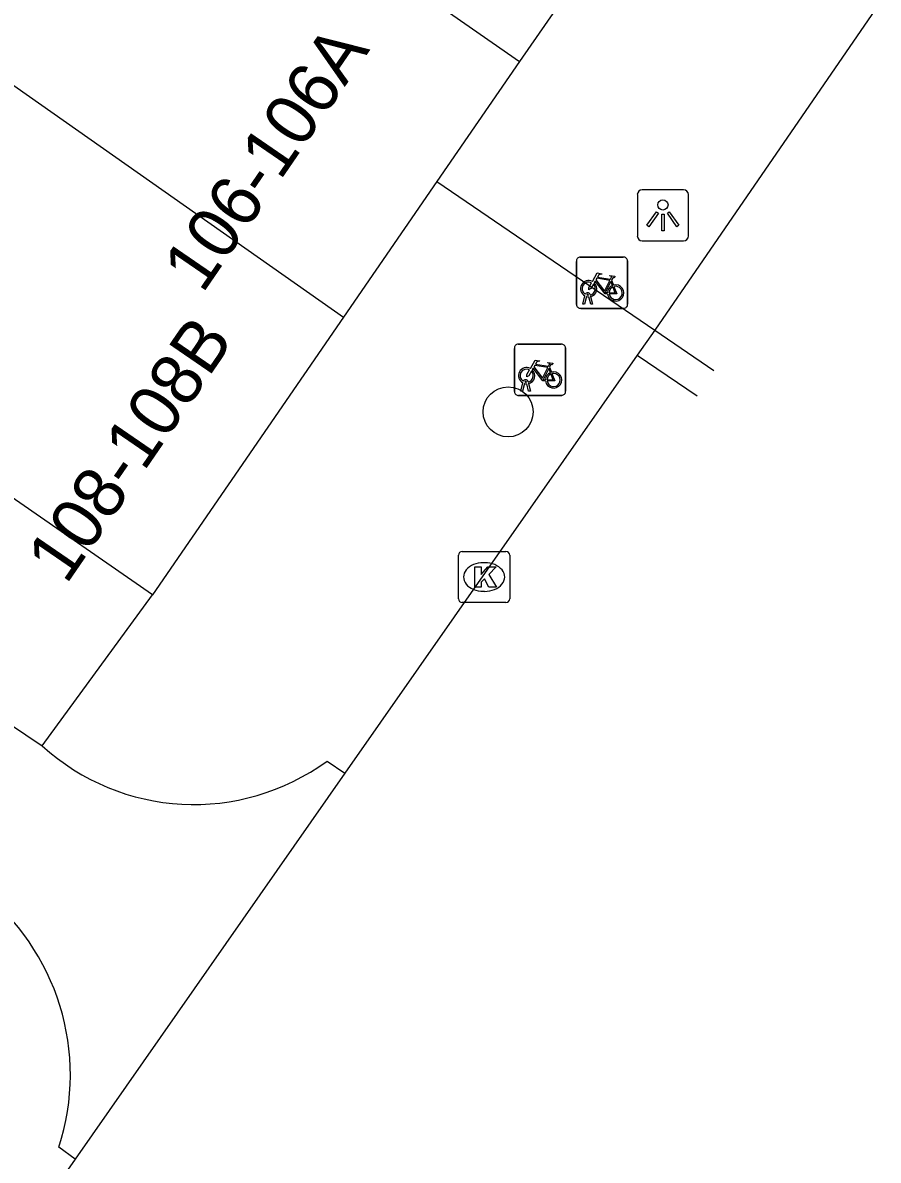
# Model space of a CAD drawing. Extents: x 160107 to 160928, y 382056 to 382918.
# Drawn here: x 160750.92 to 160767.62, y 382552.75 to 382574.96 of the extents above; entities that cross this region are included whole.
import ezdxf

# ---------------------------------------------------------------- set-up
doc = ezdxf.new("R2010")
doc.units = 0
for name, color, linetype in [('IMGEO_Boom', 7, 'Continuous'), ('IMGEO_Fietsenrek', 7, 'Continuous'), ('IMGEO_Kolk', 7, 'Continuous'), ('IMGEO_Lichtpunt', 7, 'Continuous'), ('IMGEO_Pand', 7, 'Continuous'), ('IMGEO_Pand_nummerreeks', 7, 'Continuous'), ('IMGEO_Rijbaan_lokaal_gesloten', 7, 'Continuous'), ('IMGEO_Rijbaan_lokaal_open', 7, 'Continuous'), ('IMGEO_Voetpad_open', 7, 'Continuous')]:
    doc.layers.add(name, color=color, linetype=linetype)

msp = doc.modelspace()

# ---------------------------------------------------------------- linework, layer by layer
at = {"layer": 'IMGEO_Boom'}
msp.add_circle((160760.395, 382567.361), 0.489, dxfattribs=at)
at = {"layer": 'IMGEO_Fietsenrek'}
for p, q in [((160761.728, 382569.457), (160761.728, 382570.298)), ((160761.728, 382570.298), (160761.728, 382569.457)), ((160761.803, 382570.382), (160762.644, 382570.382)), ((160762.644, 382570.382), (160761.803, 382570.382)), ((160762.728, 382570.307), (160762.728, 382569.466)), ((160762.728, 382569.466), (160762.728, 382570.307)), ((160762.415, 382569.931), (160762.451, 382569.836)), ((160761.855, 382569.466), (160761.894, 382569.626)), ((160761.924, 382569.614), (160761.889, 382569.466)), ((160761.966, 382569.638), (160761.965, 382569.642)), ((160762.007, 382569.466), (160761.973, 382569.608)), ((160761.997, 382569.649), (160761.998, 382569.642)), ((160762.005, 382569.612), (160762.04, 382569.466)), ((160762.653, 382569.382), (160761.812, 382569.382)), ((160761.812, 382569.382), (160762.653, 382569.382)), ((160761.889, 382569.466), (160761.855, 382569.466)), ((160762.04, 382569.466), (160762.007, 382569.466)), ((160760.592, 382568.683), (160761.433, 382568.683)), ((160761.433, 382568.683), (160760.592, 382568.683)), ((160760.517, 382567.758), (160760.517, 382568.599)), ((160760.517, 382568.599), (160760.517, 382567.758)), ((160761.517, 382568.608), (160761.517, 382567.767)), ((160761.517, 382567.767), (160761.517, 382568.608)), ((160761.204, 382568.232), (160761.24, 382568.137)), ((160760.644, 382567.767), (160760.683, 382567.927)), ((160760.713, 382567.915), (160760.678, 382567.767)), ((160760.755, 382567.939), (160760.754, 382567.943)), ((160760.796, 382567.767), (160760.762, 382567.909)), ((160760.786, 382567.95), (160760.787, 382567.943)), ((160760.794, 382567.913), (160760.829, 382567.767)), ((160761.442, 382567.683), (160760.601, 382567.683)), ((160760.601, 382567.683), (160761.442, 382567.683)), ((160760.678, 382567.767), (160760.644, 382567.767)), ((160760.829, 382567.767), (160760.796, 382567.767))]:
    msp.add_line(p, q, dxfattribs=at)
for points in [[(160762.041, 382569.908), (160762.136, 382570.072), (160762.222, 382570.058), (160762.224, 382570.049), (160762.168, 382570.038), (160762.141, 382569.993), (160762.397, 382569.952)], [(160762.397, 382569.952), (160762.422, 382570.001), (160762.416, 382570.005), (160762.393, 382570.009), (160762.381, 382570.016), (160762.38, 382570.019), (160762.382, 382570.024), (160762.477, 382570.009), (160762.479, 382569.999), (160762.469, 382569.986), (160762.457, 382569.98), (160762.443, 382569.986), (160762.415, 382569.931)], [(160762.062, 382569.856), (160762.01, 382569.766), (160761.97, 382569.741), (160761.971, 382569.788), (160762.026, 382569.882)], [(160762.337, 382569.664), (160762.287, 382569.664), (160762.096, 382569.915), (160762.077, 382569.883)], [(160762.384, 382569.927), (160762.127, 382569.968), (160762.11, 382569.939), (160762.277, 382569.719), (160762.384, 382569.927)], [(160762.432, 382569.829), (160762.402, 382569.906), (160762.293, 382569.688), (160762.336, 382569.688)], [(160762.366, 382569.688), (160762.486, 382569.687), (160762.442, 382569.801)], [(160762.462, 382569.808), (160762.517, 382569.663), (160762.367, 382569.663)], [(160760.83, 382568.209), (160760.925, 382568.373), (160761.011, 382568.359), (160761.013, 382568.35), (160760.957, 382568.339), (160760.93, 382568.294), (160761.186, 382568.253)], [(160761.126, 382567.965), (160761.076, 382567.965), (160760.885, 382568.216), (160760.866, 382568.184)], [(160761.173, 382568.228), (160760.916, 382568.269), (160760.899, 382568.24), (160761.066, 382568.02), (160761.173, 382568.228)], [(160761.186, 382568.253), (160761.211, 382568.302), (160761.205, 382568.306), (160761.182, 382568.31), (160761.17, 382568.317), (160761.169, 382568.32), (160761.171, 382568.325), (160761.266, 382568.31), (160761.268, 382568.3), (160761.258, 382568.287), (160761.246, 382568.281), (160761.232, 382568.287), (160761.204, 382568.232)], [(160760.851, 382568.157), (160760.799, 382568.067), (160760.759, 382568.042), (160760.76, 382568.089), (160760.815, 382568.183)], [(160761.221, 382568.13), (160761.191, 382568.207), (160761.082, 382567.989), (160761.125, 382567.989)], [(160761.155, 382567.989), (160761.275, 382567.988), (160761.231, 382568.102)], [(160761.251, 382568.109), (160761.306, 382567.964), (160761.156, 382567.964)]]:
    msp.add_lwpolyline(points, dxfattribs=at)
for centre, radius, start, end in [((160761.806, 382570.304), 0.0779, 92.4484, 184.2845), ((160761.806, 382570.304), 0.0779, 92.4484, 184.2845), ((160762.65, 382570.304), 0.0779, 2.4484, 94.2845), ((160762.65, 382570.304), 0.0779, 2.4484, 94.2845), ((160761.968, 382569.767), 0.159, 62.6766, 242.1369), ((160761.968, 382569.767), 0.129, 63.3192, 238.903), ((160761.968, 382569.767), 0.129, 283.6043, 43.4302), ((160761.968, 382569.767), 0.159, 283.5766, 46.6042), ((160762.495, 382569.683), 0.159, 113.3408, 178.3217), ((160762.495, 382569.683), 0.159, 187.0065, 105.7708), ((160762.495, 382569.683), 0.129, 113.923, 177.9556), ((160762.495, 382569.683), 0.129, 188.6715, 104.5883), ((160761.948, 382569.638), 0.0499, 12.8025, 158.6934), ((160761.968, 382569.767), 0.159, 253.9967, 271.7867), ((160761.948, 382569.638), 0.0174, 12.8025, 163.4502), ((160761.968, 382569.767), 0.129, 253.415, 269.0204), ((160761.806, 382569.46), 0.0779, 182.4484, 274.2845), ((160761.806, 382569.46), 0.0779, 182.4484, 274.2845), ((160762.65, 382569.46), 0.0779, 272.4484, 4.2845), ((160762.65, 382569.46), 0.0779, 272.4484, 4.2845), ((160760.595, 382568.605), 0.0779, 92.4484, 184.2845), ((160760.595, 382568.605), 0.0779, 92.4484, 184.2845), ((160761.439, 382568.605), 0.0779, 2.4484, 94.2845), ((160761.439, 382568.605), 0.0779, 2.4484, 94.2845), ((160760.757, 382568.068), 0.159, 62.6766, 242.1369), ((160760.757, 382568.068), 0.129, 63.3192, 238.903), ((160760.757, 382568.068), 0.129, 283.6043, 43.4302), ((160760.757, 382568.068), 0.159, 283.5766, 46.6042), ((160761.284, 382567.984), 0.159, 113.3408, 178.3217), ((160761.284, 382567.984), 0.159, 187.0065, 105.7708), ((160761.284, 382567.984), 0.129, 113.923, 177.9556), ((160761.284, 382567.984), 0.129, 188.6715, 104.5883), ((160760.737, 382567.939), 0.0499, 12.8025, 158.6934), ((160760.757, 382568.068), 0.159, 253.9967, 271.7867), ((160760.737, 382567.939), 0.0174, 12.8025, 163.4502), ((160760.757, 382568.068), 0.129, 253.415, 269.0204), ((160760.595, 382567.761), 0.0779, 182.4484, 274.2845), ((160760.595, 382567.761), 0.0779, 182.4484, 274.2845), ((160761.439, 382567.761), 0.0779, 272.4484, 4.2845), ((160761.439, 382567.761), 0.0779, 272.4484, 4.2845)]:
    msp.add_arc(centre, radius, start, end, dxfattribs=at)
at = {"layer": 'IMGEO_Kolk'}
for p, q in [((160759.426, 382563.712), (160759.426, 382564.564)), ((160759.501, 382564.638), (160760.353, 382564.638)), ((160760.427, 382564.564), (160760.427, 382563.712)), ((160759.914, 382564.418), (160759.939, 382564.418)), ((160759.937, 382563.858), (160759.912, 382563.858)), ((160760.353, 382563.638), (160759.501, 382563.638))]:
    msp.add_line(p, q, dxfattribs=at)
for points in [[(160759.426, 382563.712), (160759.426, 382564.564)], [(160759.501, 382564.638), (160760.353, 382564.638)], [(160760.427, 382564.564), (160760.427, 382563.712)], [(160759.747, 382564.338), (160759.87, 382564.338), (160759.87, 382564.187), (160760, 382564.338), (160760.164, 382564.338), (160760.018, 382564.187), (160760.171, 382563.938), (160760.019, 382563.938), (160759.934, 382564.102), (160759.87, 382564.035), (160759.87, 382563.938), (160759.747, 382563.938), (160759.747, 382564.338)], [(160760.353, 382563.638), (160759.501, 382563.638)]]:
    msp.add_lwpolyline(points, dxfattribs=at)
for centre, start, end in [((160759.503, 382564.562), 91.552, 178.448), ((160759.503, 382564.562), 91.552, 178.448), ((160760.351, 382564.562), 1.552, 88.448), ((160760.351, 382564.562), 1.552, 88.448), ((160759.503, 382563.714), 181.552, 268.448), ((160759.503, 382563.714), 181.552, 268.448), ((160760.351, 382563.714), 271.552, 358.448), ((160760.351, 382563.714), 271.552, 358.448)]:
    msp.add_arc(centre, 0.0765, start, end, dxfattribs=at)
for centre, major_axis, ratio, start_param, end_param in [((160759.913, 382564.138), (-0.387, 0.002), 0.722429, 4.712389, 7.853982), ((160759.938, 382564.138), (-0.39, 0.002), 0.717154, 1.570796, 4.712389)]:
    msp.add_ellipse(centre, major_axis=major_axis, ratio=ratio, start_param=start_param, end_param=end_param, dxfattribs=at)
at = {"layer": 'IMGEO_Lichtpunt'}
for p, q in [((160762.918, 382571.602), (160762.918, 382570.795)), ((160762.918, 382571.602), (160762.918, 382570.795)), ((160763.82, 382571.697), (160763.012, 382571.697)), ((160763.82, 382571.697), (160763.012, 382571.697)), ((160763.914, 382570.795), (160763.914, 382571.602)), ((160763.914, 382570.795), (160763.914, 382571.602)), ((160763.012, 382570.701), (160763.82, 382570.701)), ((160763.012, 382570.701), (160763.82, 382570.701))]:
    msp.add_line(p, q, dxfattribs=at)
for points in [[(160763.292, 382571.266), (160763.331, 382571.238), (160763.143, 382570.976), (160763.105, 382571.003), (160763.292, 382571.266)], [(160763.394, 382571.218), (160763.441, 382571.218), (160763.441, 382570.896), (160763.394, 382570.896), (160763.394, 382571.218)], [(160763.504, 382571.238), (160763.542, 382571.265), (160763.729, 382571.003), (160763.69, 382570.975), (160763.504, 382571.238)]]:
    msp.add_lwpolyline(points, dxfattribs=at)
msp.add_circle((160763.417, 382571.4), 0.0994, dxfattribs=at)
for centre, start, end in [((160763.012, 382571.602), 90, 180), ((160763.012, 382571.602), 90, 180), ((160763.82, 382571.602), 0, 90), ((160763.82, 382571.602), 0, 90), ((160763.012, 382570.795), 180, 270), ((160763.012, 382570.795), 180, 270), ((160763.82, 382570.795), 270, 0), ((160763.82, 382570.795), 270, 360)]:
    msp.add_arc(centre, 0.0946, start, end, dxfattribs=at)
at = {"layer": 'IMGEO_Pand'}
for points in [[(160741.408, 382582.536), (160745.973, 382577.722), (160746.703, 382577.218), (160746.405, 382576.787), (160747.26, 382576.186), (160757.182, 382569.207)], [(160753.97, 382580.704), (160753.062, 382579.456), (160760.618, 382574.2)], [(160753.452, 382563.788), (160748.671, 382567.101), (160745.569, 382570.268), (160737.437, 382578.588)], [(160760.618, 382574.2), (160759.006, 382571.858)], [(160759.006, 382571.858), (160757.182, 382569.207)], [(160757.182, 382569.207), (160753.452, 382563.788)]]:
    msp.add_lwpolyline(points, dxfattribs=at)
at = {"layer": 'IMGEO_Rijbaan_lokaal_gesloten'}
for points in [[(160787.691, 382604.499), (160763.257, 382568.959)], [(160763.257, 382568.959), (160764.413, 382568.17)], [(160762.916, 382568.466), (160757.211, 382560.308)], [(160762.916, 382568.466), (160764.083, 382567.677)], [(160751.946, 382552.778), (160737.564, 382532.212)]]:
    msp.add_lwpolyline(points, dxfattribs=at)
at = {"layer": 'IMGEO_Rijbaan_lokaal_open'}
for points in [[(160763.257, 382568.959), (160762.916, 382568.466)], [(160749.343, 382562.158), (160751.299, 382560.844)], [(160756.86, 382560.546), (160757.211, 382560.308)], [(160757.211, 382560.308), (160751.946, 382552.778)], [(160751.946, 382552.778), (160751.627, 382553.009)]]:
    msp.add_lwpolyline(points, dxfattribs=at)
for centre, radius, start, end in [((160754.262, 382564.102), 4.404, 227.7113, 306.1539), ((160747.266, 382554.42), 4.584, 342.0768, 52.2342)]:
    msp.add_arc(centre, radius, start, end, dxfattribs=at)
at = {"layer": 'IMGEO_Voetpad_open'}
for points in [[(160761.329, 382575.219), (160760.618, 382574.2)], [(160759.006, 382571.858), (160763.257, 382568.959)], [(160751.299, 382560.844), (160753.452, 382563.788)]]:
    msp.add_lwpolyline(points, dxfattribs=at)

# ---------------------------------------------------------------- texts
at = {"layer": 'IMGEO_Pand_nummerreeks'}
for s, p in [('106-106A', (160754.428, 382569.652)), ('108-108B', (160751.769, 382563.974))]:
    msp.add_text(s, height=1, rotation=55.5425, dxfattribs=at).set_placement(p)

doc.saveas('drawing.dxf')
